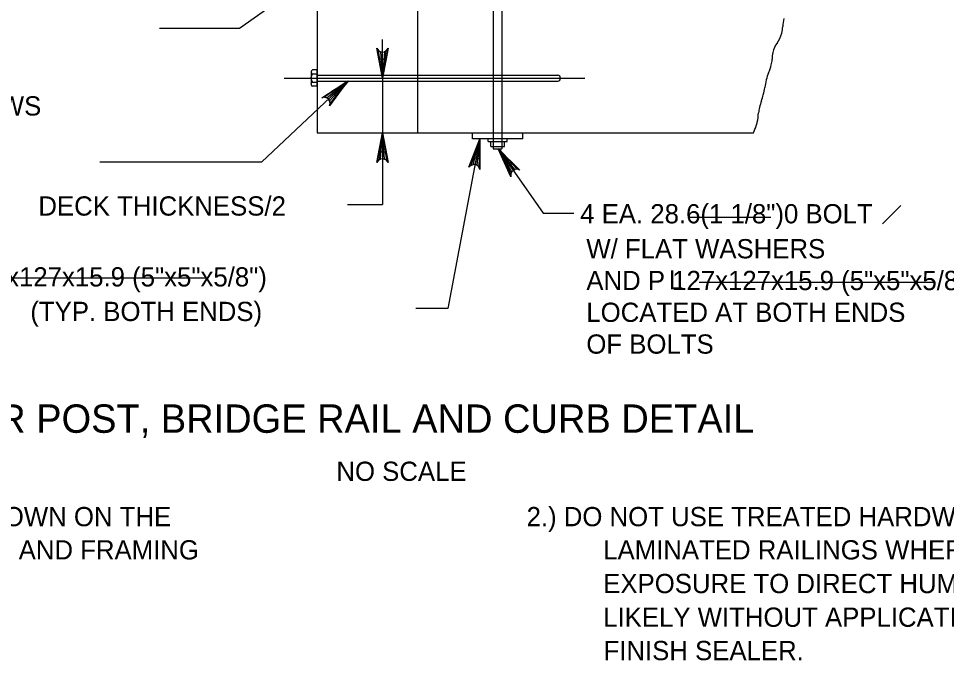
# Model space of a CAD drawing. Extents: x 179 to 454, y -271 to 54.
# Drawn here: x 366.05 to 371.83, y -9.31 to -5.3 of the extents above; entities that cross this region are included whole.
import ezdxf

# ---------------------------------------------------------------- set-up
doc = ezdxf.new("R2010")
doc.units = 0
for name, color, linetype in [('Level 2', 7, 'Continuous'), ('Level 3', 7, 'Continuous'), ('Level 4', 7, 'Continuous'), ('Level 41', 7, 'Continuous')]:
    doc.layers.add(name, color=color, linetype=linetype)

msp = doc.modelspace()

# ---------------------------------------------------------------- linework, layer by layer
at = {"layer": 'Level 2'}
for p, q in [((368.5361, -3.0782), (368.5361, -6.0157)), ((367.9111, -3.1407), (367.9111, -6.0157)), ((369.0086, -4.4141), (369.0086, -6.1172)), ((369.0633, -4.4141), (369.0633, -6.1172)), ((367.8731, -5.6362), (367.8731, -5.7132)), ((367.8735, -5.6397), (367.8735, -5.6397)), ((367.8735, -5.6411), (367.8735, -5.6411)), ((367.8735, -5.6425), (367.8735, -5.6425)), ((367.8735, -5.6439), (367.8735, -5.6439)), ((367.8735, -5.6453), (367.8735, -5.6453)), ((367.8735, -5.6467), (367.8735, -5.6467)), ((367.8735, -5.6482), (367.8735, -5.6482)), ((367.8735, -5.6498), (367.8735, -5.6498)), ((367.8735, -5.6512), (367.8735, -5.6512)), ((367.8735, -5.6526), (367.8735, -5.6526)), ((367.8735, -5.654), (367.8735, -5.654)), ((367.8735, -5.6554), (367.8735, -5.6554)), ((367.8735, -5.6568), (367.8735, -5.6568)), ((367.8735, -5.6582), (367.8735, -5.6582)), ((367.8735, -5.6596), (367.8735, -5.6596)), ((367.8735, -5.661), (367.8735, -5.661)), ((367.8735, -5.6624), (367.8735, -5.6624)), ((367.8735, -5.6638), (367.8735, -5.6638)), ((367.8735, -5.6652), (367.8735, -5.6652)), ((367.8735, -5.6667), (367.8735, -5.6667)), ((367.8749, -5.6432), (367.8749, -5.6432)), ((367.8749, -5.6447), (367.8749, -5.6447)), ((367.8749, -5.6461), (367.8749, -5.6461)), ((367.8749, -5.6474), (367.8749, -5.6474)), ((367.8749, -5.6488), (367.8749, -5.6488)), ((367.8749, -5.6491), (367.8749, -5.6491)), ((367.8749, -5.6505), (367.8749, -5.6505)), ((367.8749, -5.6518), (367.8749, -5.6518)), ((367.8749, -5.6533), (367.8749, -5.6533)), ((367.8749, -5.6547), (367.8749, -5.6547)), ((367.8749, -5.6562), (367.8749, -5.6562)), ((367.8749, -5.6575), (367.8749, -5.6575)), ((367.8749, -5.6589), (367.8749, -5.6589)), ((367.8749, -5.6603), (367.8749, -5.6603)), ((367.8749, -5.6617), (367.8749, -5.6617)), ((367.8763, -5.6453), (367.8763, -5.6453)), ((367.8763, -5.6467), (367.8763, -5.6467)), ((367.8763, -5.6482), (367.8763, -5.6482)), ((367.8763, -5.6498), (367.8763, -5.6498)), ((367.8763, -5.6512), (367.8763, -5.6512)), ((367.8763, -5.6526), (367.8763, -5.6526)), ((367.8763, -5.654), (367.8763, -5.654)), ((367.8763, -5.6554), (367.8763, -5.6554)), ((367.8763, -5.6568), (367.8763, -5.6568)), ((367.8763, -5.6582), (367.8763, -5.6582)), ((367.8777, -5.6475), (367.8777, -5.6475)), ((367.8777, -5.6488), (367.8777, -5.6488)), ((367.8777, -5.6491), (367.8777, -5.6491)), ((367.8777, -5.6505), (367.8777, -5.6505)), ((367.8777, -5.6518), (367.8777, -5.6518)), ((367.8777, -5.6533), (367.8777, -5.6533)), ((367.8777, -5.6547), (367.8777, -5.6547)), ((367.8791, -5.6482), (367.8791, -5.6482)), ((367.8791, -5.6498), (367.8791, -5.6498)), ((367.8791, -5.6512), (367.8791, -5.6512)), ((367.8791, -5.6526), (367.8791, -5.6526)), ((367.8805, -5.6488), (367.8805, -5.6488)), ((367.8805, -5.6491), (367.8805, -5.6491)), ((367.8805, -5.6505), (367.8805, -5.6505)), ((367.9111, -5.6244), (367.8821, -5.6244)), ((367.8821, -5.6489), (367.9111, -5.6489)), ((367.9111, -5.7259), (367.9111, -5.6244)), ((367.9111, -5.6562), (369.4111, -5.6562)), ((367.7068, -5.6752), (369.5802, -5.6752)), ((367.8735, -5.6681), (367.8735, -5.6681)), ((367.8735, -5.6807), (367.8735, -5.6807)), ((367.8735, -5.6821), (367.8735, -5.6821)), ((367.8735, -5.6835), (367.8735, -5.6835)), ((367.8735, -5.6849), (367.8735, -5.6849)), ((367.8735, -5.6863), (367.8735, -5.6863)), ((367.8735, -5.6877), (367.8735, -5.6877)), ((367.8735, -5.6892), (367.8735, -5.6892)), ((367.8735, -5.6906), (367.8735, -5.6906)), ((367.8735, -5.692), (367.8735, -5.692)), ((367.8735, -5.6933), (367.8735, -5.6933)), ((367.8735, -5.6947), (367.8735, -5.6947)), ((367.8735, -5.6962), (367.8735, -5.6962)), ((367.8735, -5.6976), (367.8735, -5.6976)), ((367.8735, -5.699), (367.8735, -5.699)), ((367.8735, -5.7004), (367.8735, -5.7004)), ((367.8735, -5.7018), (367.8735, -5.7018)), ((367.8735, -5.7032), (367.8735, -5.7032)), ((367.8735, -5.7046), (367.8735, -5.7046)), ((367.8735, -5.706), (367.8735, -5.706)), ((367.8735, -5.7074), (367.8735, -5.7074)), ((367.8735, -5.7088), (367.8735, -5.7088)), ((367.8749, -5.6871), (367.8749, -5.6871)), ((367.8749, -5.6885), (367.8749, -5.6885)), ((367.8749, -5.6899), (367.8749, -5.6899)), ((367.8749, -5.6913), (367.8749, -5.6913)), ((367.8749, -5.6927), (367.8749, -5.6927)), ((367.8749, -5.6941), (367.8749, -5.6941)), ((367.8749, -5.6955), (367.8749, -5.6955)), ((367.8749, -5.6968), (367.8749, -5.6968)), ((367.8749, -5.6983), (367.8749, -5.6983)), ((367.8749, -5.6997), (367.8749, -5.6997)), ((367.8749, -5.7012), (367.8749, -5.7012)), ((367.8749, -5.7025), (367.8749, -5.7025)), ((367.8749, -5.7039), (367.8749, -5.7039)), ((367.8749, -5.7053), (367.8749, -5.7053)), ((367.8763, -5.6906), (367.8763, -5.6906)), ((367.8763, -5.692), (367.8763, -5.692)), ((367.8763, -5.6933), (367.8763, -5.6933)), ((367.8763, -5.6947), (367.8763, -5.6947)), ((367.8763, -5.6962), (367.8763, -5.6962)), ((367.8763, -5.6976), (367.8763, -5.6976)), ((367.8763, -5.699), (367.8763, -5.699)), ((367.8763, -5.7004), (367.8763, -5.7004)), ((367.8763, -5.7018), (367.8763, -5.7018)), ((367.8763, -5.7032), (367.8763, -5.7032)), ((367.8777, -5.6941), (367.8777, -5.6941)), ((367.8777, -5.6955), (367.8777, -5.6955)), ((367.8777, -5.6968), (367.8777, -5.6968)), ((367.8777, -5.6983), (367.8777, -5.6983)), ((367.8777, -5.6997), (367.8777, -5.6997)), ((367.8777, -5.7011), (367.8777, -5.7011)), ((367.8791, -5.6962), (367.8791, -5.6962)), ((367.8791, -5.6976), (367.8791, -5.6976)), ((367.8791, -5.699), (367.8791, -5.699)), ((367.8791, -5.7004), (367.8791, -5.7004)), ((367.8805, -5.6983), (367.8805, -5.6983)), ((367.8805, -5.6997), (367.8805, -5.6997)), ((367.8821, -5.6997), (367.9111, -5.6997)), ((367.9111, -5.6952), (369.4111, -5.6952)), ((367.9111, -5.7259), (367.8821, -5.7259)), ((367.9111, -6.0157), (370.6305, -6.0157)), ((368.8798, -6.0547), (368.8798, -6.0157)), ((369.1923, -6.0547), (368.8798, -6.0547)), ((368.9773, -6.0703), (368.9773, -6.0547)), ((368.9773, -6.0703), (369.0946, -6.0703)), ((368.993, -6.1016), (368.993, -6.0703)), ((369.0789, -6.1016), (369.0789, -6.0703)), ((369.0946, -6.0703), (369.0946, -6.0547)), ((369.1923, -6.0547), (369.1923, -6.0157)), ((368.993, -6.1016), (369.0789, -6.1016)), ((369.0086, -6.1172), (369.0633, -6.1172))]:
    msp.add_line(p, q, dxfattribs=at)
for centre, radius, start, end in [((371.1625, -5.3757), 0.3504, 168.15221, 176.42716), ((370.5803, -5.3394), 0.233, 346.27514, 356.42716), ((370.6387, -5.3537), 0.1729, 323.40858, 346.27514), ((370.8993, -5.5472), 0.1517, 143.40858, 167.83875), ((370.9539, -5.5589), 0.2076, 167.83875, 179.70998), ((370.4135, -5.5072), 0.3393, 336.60186, 345.34306), ((370.6044, -5.5572), 0.142, 345.34306, 359.70998), ((367.8859, -5.6366), 0.0128, 107.45181, 252.54819), ((367.9134, -5.6743), 0.0404, 141.05, 218.95), ((369.4084, -5.6757), 0.0197, 277.85987, 82.14013), ((370.9736, -5.7496), 0.271, 156.60185, 166.38398), ((367.8871, -5.7128), 0.0141, 111.28694, 178.17294), ((367.8871, -5.7128), 0.0141, 178.17294, 248.71305), ((371.2807, -5.824), 0.587, 166.38398, 171.19227), ((370.2766, -5.6748), 0.4278, 340.48289, 345.96444), ((370.2098, -5.6581), 0.4967, 345.96444, 351.19227), ((371.1127, -5.9711), 0.4592, 160.48289, 165.77345), ((370.0343, -5.8391), 0.6299, 349.9453, 355.29217), ((370.8605, -5.9072), 0.1991, 165.77345, 175.29217), ((370.5154, -5.9244), 0.1413, 340.08642, 349.9453), ((370.1581, -5.795), 0.5214, 334.95891, 340.08642)]:
    msp.add_arc(centre, radius, start, end, dxfattribs=at)
at = {"layer": 'Level 3'}
for p, q in [((367.8095, -5.0949), (367.428, -5.3667)), ((367.428, -5.3667), (366.9281, -5.3667)), ((368.3191, -5.5552), (368.3191, -5.4352)), ((368.1, -5.6952), (367.564, -6.1985)), ((368.3191, -5.6752), (368.3191, -6.4637)), ((368.9259, -6.0547), (368.726, -7.1127)), ((369.0397, -6.1172), (369.3197, -6.5179)), ((368.3191, -6.1357), (368.3191, -6.2557)), ((367.564, -6.1985), (366.5567, -6.1985)), ((368.1007, -6.4637), (368.3191, -6.4637)), ((371.4354, -6.5847), (371.5497, -6.4704)), ((369.3197, -6.5179), (369.5105, -6.5179)), ((368.726, -7.1127), (368.5261, -7.1127))]:
    msp.add_line(p, q, dxfattribs=at)
for points in [[(368.3191, -5.6752), (368.2842, -5.4887), (368.2941, -5.5031), (368.3066, -5.5105), (368.3191, -5.5127), (368.3316, -5.5105), (368.3441, -5.5031), (368.354, -5.4887), (368.3191, -5.6752), (368.3441, -5.5031), (368.3316, -5.5105), (368.3191, -5.6752), (368.3191, -5.5127), (368.3066, -5.5105), (368.3191, -5.6752), (368.2941, -5.5031)], [(368.1, -5.6952), (367.988, -5.8483), (367.9917, -5.8312), (367.9885, -5.8171), (367.9815, -5.8065), (367.9714, -5.7988), (367.9575, -5.7947), (367.9402, -5.7973), (368.1, -5.6952), (367.9575, -5.7947), (367.9714, -5.7988), (368.1, -5.6952), (367.9815, -5.8065), (367.9885, -5.8171), (368.1, -5.6952), (367.9917, -5.8312)], [(368.3191, -6.0157), (368.354, -6.2021), (368.3441, -6.1877), (368.3316, -6.1803), (368.3191, -6.1782), (368.3066, -6.1803), (368.2941, -6.1877), (368.2842, -6.2021), (368.3191, -6.0157), (368.2941, -6.1877), (368.3066, -6.1803), (368.3191, -6.0157), (368.3191, -6.1782), (368.3316, -6.1803), (368.3191, -6.0157), (368.3441, -6.1877)], [(368.9259, -6.0547), (368.9257, -6.2444), (368.9185, -6.2284), (368.9077, -6.2188), (368.8957, -6.2144), (368.8831, -6.2142), (368.8694, -6.2192), (368.8569, -6.2314), (368.9259, -6.0547), (368.8694, -6.2192), (368.8831, -6.2142), (368.9259, -6.0547), (368.8957, -6.2144), (368.9077, -6.2188), (368.9259, -6.0547), (368.9185, -6.2284)], [(369.0397, -6.1172), (369.1752, -6.25), (369.1588, -6.2439), (369.1443, -6.2451), (369.1328, -6.2504), (369.1238, -6.2593), (369.1178, -6.2726), (369.1179, -6.2901), (369.0397, -6.1172), (369.1178, -6.2726), (369.1238, -6.2593), (369.0397, -6.1172), (369.1328, -6.2504), (369.1443, -6.2451), (369.0397, -6.1172), (369.1588, -6.2439)]]:
    msp.add_lwpolyline(points, dxfattribs=at)
for points in [[(368.2991, -5.5552), (368.3391, -5.5552), (368.3191, -5.6752)], [(368.0035, -5.7584), (368.0296, -5.7887), (368.1075, -5.6952)], [(368.2991, -6.1357), (368.3391, -6.1357), (368.3191, -6.0157)], [(368.884, -6.1689), (368.9232, -6.1763), (368.926, -6.0547)], [(369.0929, -6.2284), (369.1263, -6.2063), (369.0435, -6.1172)]]:
    msp.add_lwpolyline(points, close=True, dxfattribs=at)
at = {"layer": 'Level 4'}
for p, q in [((368.6721, -5.6752), (368.6721, -5.6752)), ((368.3191, -6.0157), (368.3191, -6.0157)), ((368.6721, -6.0157), (368.6721, -6.0157))]:
    msp.add_line(p, q, dxfattribs=at)
at = {"layer": 'Level 41'}
for p, q in [((370.2249, -6.5422), (370.7386, -6.5422)), ((365.7645, -6.9209), (367.2243, -6.9209)), ((370.2925, -6.948), (371.7658, -6.948))]:
    msp.add_line(p, q, dxfattribs=at)

# ---------------------------------------------------------------- texts
at = {"layer": 'Level 2'}
msp.add_text('TIMBER POST, BRIDGE RAIL AND CURB DETAIL', height=0.177167, dxfattribs=at).set_placement((365.1997, -7.8868))
at = {"layer": 'Level 3'}
for s, p in [('2 EA. 31.8(1 1/4")0 X 610 (2\'-0")LAG SCREWS', (362.8279, -5.9084)), ('DECK THICKNESS/2', (366.1742, -6.5325)), ('4 EA. 28.6(1 1/8")0 BOLT', (369.5506, -6.5809)), ('W/ FLAT WASHERS', (369.589, -6.799)), ('P 127x127x15.9 (5"x5"x5/8")', (365.554, -6.9744)), ('AND P 127x127x15.9 (5"x5"x5/8")', (369.589, -6.9971)), ('L', (370.1037, -6.9932)), ('(TYP. BOTH ENDS)', (366.1241, -7.1899)), ('LOCATED AT BOTH ENDS', (369.589, -7.1952)), ('OF BOLTS', (369.589, -7.3933)), ('NO SCALE', (368.0311, -8.1867)), ('1.) THIS PARAPET SHOWN ON THE', (364.3003, -8.4693)), ('2.) DO NOT USE TREATED HARDWOOD GLUE', (369.2166, -8.4693)), ('GENERAL PLAN AND FRAMING', (364.7761, -8.6765)), ('LAMINATED RAILINGS WHERE PROLONGED', (369.6941, -8.6765)), ('EXPOSURE TO DIRECT HUMAN CONTACT IS', (369.6941, -8.8865)), ('LIKELY WITHOUT APPLICATION OF AN APPROVED', (369.6941, -9.0964)), ('FINISH SEALER.', (369.696, -9.3045))]:
    msp.add_text(s, height=0.12, dxfattribs=at).set_placement(p)

doc.saveas('drawing.dxf')
